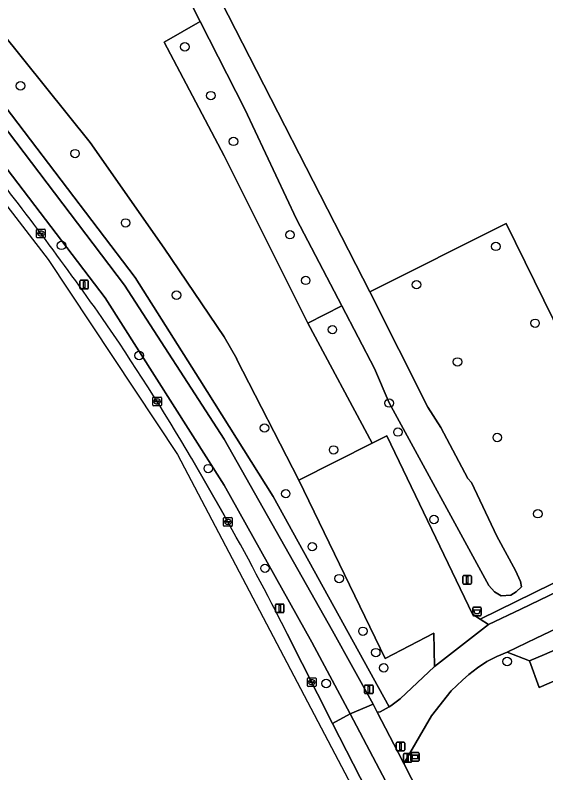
# Model space of a CAD drawing. Extents: x 162722 to 165104, y 384719 to 386284.
# Drawn here: x 163475.8 to 163537.2, y 385121.1 to 385208.7 of the extents above; entities that cross this region are included whole.
import ezdxf

# ---------------------------------------------------------------- set-up
doc = ezdxf.new("R2010")
doc.units = 0
for name, color, linetype in [('IMGEO_Afsluitpaal', 7, 'Continuous'), ('IMGEO_Afvalbak', 7, 'Continuous'), ('IMGEO_Berm_groen', 7, 'Continuous'), ('IMGEO_Boom', 7, 'Continuous'), ('IMGEO_Fietspad_gesloten', 7, 'Continuous'), ('IMGEO_Gemengd_bos', 7, 'Continuous'), ('IMGEO_Grasland_agrarisch', 7, 'Continuous'), ('IMGEO_Groenvoorziening', 7, 'Continuous'), ('IMGEO_Hek', 7, 'Continuous'), ('IMGEO_Kolk', 7, 'Continuous'), ('IMGEO_Lichtmast', 7, 'Continuous'), ('IMGEO_Loofbos', 7, 'Continuous'), ('IMGEO_Parkeervlak_halfverhard', 7, 'Continuous'), ('IMGEO_Rijbaan_lokaal_gesloten', 7, 'Continuous'), ('IMGEO_Straatnaambord', 7, 'Continuous'), ('IMGEO_Verkeersbordpaal', 7, 'Continuous'), ('IMGEO_Voetpad_open', 7, 'Continuous'), ('IMGEO_Waterloop', 7, 'Continuous')]:
    doc.layers.add(name, color=color, linetype=linetype)

msp = doc.modelspace()

# ---------------------------------------------------------------- linework, layer by layer
at = {"layer": 'IMGEO_Afsluitpaal'}
for p, q in [((163520.737, 385122.396), (163520.737, 385123.196)), ((163520.737, 385123.196), (163520.737, 385122.396)), ((163520.837, 385123.296), (163521.627, 385123.296)), ((163521.627, 385123.296), (163520.837, 385123.296)), ((163521.727, 385123.196), (163521.727, 385122.396)), ((163521.727, 385122.396), (163521.727, 385123.196)), ((163521.627, 385122.296), (163520.837, 385122.296)), ((163520.837, 385122.296), (163521.627, 385122.296))]:
    msp.add_line(p, q, dxfattribs=at)
msp.add_lwpolyline([(163521.157, 385123.171), (163521.307, 385123.171), (163521.307, 385122.421), (163521.157, 385122.421), (163521.157, 385123.171)], dxfattribs=at)
for centre, start, end in [((163520.837, 385123.196), 90, 180), ((163520.837, 385123.196), 90, 180), ((163521.627, 385123.196), 0, 90), ((163521.627, 385123.196), 360, 90), ((163520.837, 385122.396), 180, 270), ((163520.837, 385122.396), 180, 270), ((163521.627, 385122.396), 270, 0), ((163521.627, 385122.396), 270, 0)]:
    msp.add_arc(centre, 0.1, start, end, dxfattribs=at)
at = {"layer": 'IMGEO_Afvalbak'}
for p, q in [((163528.76, 385139.324), (163528.76, 385140.124)), ((163528.76, 385140.124), (163528.76, 385139.324)), ((163528.86, 385140.224), (163529.65, 385140.224)), ((163529.65, 385140.224), (163528.86, 385140.224)), ((163529.75, 385140.124), (163529.75, 385139.324)), ((163529.75, 385139.324), (163529.75, 385140.124)), ((163529.65, 385139.224), (163528.86, 385139.224)), ((163528.86, 385139.224), (163529.65, 385139.224))]:
    msp.add_line(p, q, dxfattribs=at)
msp.add_lwpolyline([(163528.903, 385139.938), (163529.607, 385139.938), (163529.458, 385139.468), (163529.052, 385139.468), (163528.903, 385139.938)], dxfattribs=at)
for centre, start, end in [((163528.86, 385140.124), 90, 180), ((163528.86, 385140.124), 90, 180), ((163529.65, 385140.124), 0, 90), ((163529.65, 385140.124), 360, 90), ((163528.86, 385139.324), 180, 270), ((163528.86, 385139.324), 180, 270), ((163529.65, 385139.324), 270, 0), ((163529.65, 385139.324), 270, 0)]:
    msp.add_arc(centre, 0.1, start, end, dxfattribs=at)
at = {"layer": 'IMGEO_Berm_groen'}
for points in [[(163397.87, 385266.735), (163415.16, 385253.444), (163419.271, 385250), (163431.265, 385239.951), (163437.31, 385234.749), (163451.995, 385221.167), (163452.378, 385220.784), (163471.396, 385199.947), (163488.476, 385177.495), (163500, 385159.655), (163512.539, 385137.48), (163517.235, 385129.018), (163517.722, 385128.079), (163518.047, 385128.124), (163519.097, 385128.692), (163505.675, 385153.038), (163497.177, 385166.511), (163489.71, 385178.351), (163472.561, 385200.893), (163464.607, 385210.068), (163450.028, 385225.1), (163438.302, 385235.875), (163416.097, 385254.616), (163390.479, 385274.017)], [(163500, 385154.344), (163486.25, 385176.026), (163469.207, 385198.327), (163450.241, 385219.017)], [(163496.233, 385157.455), (163500, 385150.871)], [(163507.306, 385137.156), (163512.543, 385126.788), (163514.6, 385127.902), (163510.153, 385136.167), (163500, 385154.344)]]:
    msp.add_lwpolyline(points, dxfattribs=at)
for centre, radius, start, end in [((163161.149, 384945.642), 396.811, 35.08983, 38.51165), ((163270.512, 385024.979), 261.725, 30.40879, 34.64135), ((163162.398, 384962.227), 386.732, 26.89309, 29.19549)]:
    msp.add_arc(centre, radius, start, end, dxfattribs=at)
at = {"layer": 'IMGEO_Boom'}
for centre in [(163495.448, 385205.057), (163476.442, 385200.542), (163498.459, 385199.405), (163501.082, 385194.109), (163482.751, 385192.703), (163488.6, 385184.679), (163507.62, 385183.318), (163481.18, 385182.08), (163531.434, 385181.961), (163509.435, 385178.036), (163522.259, 385177.537), (163494.485, 385176.324), (163535.975, 385173.076), (163512.529, 385172.332), (163490.169, 385169.342), (163527.003, 385168.598), (163519.095, 385163.841), (163504.667, 385160.954), (163520.108, 385160.487), (163531.597, 385159.852), (163512.661, 385158.413), (163498.162, 385156.253), (163507.131, 385153.358), (163536.291, 385151.04), (163524.278, 385150.373), (163510.202, 385147.226), (163504.727, 385144.721), (163513.304, 385143.532), (163516.061, 385137.443), (163517.544, 385134.97), (163532.742, 385133.944), (163518.464, 385133.214), (163511.802, 385131.394)]:
    msp.add_circle(centre, 0.489, dxfattribs=at)
at = {"layer": 'IMGEO_Fietspad_gesloten'}
for points in [[(163512.539, 385137.48), (163500, 385159.655), (163488.476, 385177.495), (163471.396, 385199.947), (163452.378, 385220.784), (163451.995, 385221.167), (163437.31, 385234.749), (163431.265, 385239.951), (163419.271, 385250), (163415.16, 385253.444), (163397.87, 385266.735)], [(163450.241, 385219.017), (163469.207, 385198.327), (163486.25, 385176.026), (163500, 385154.344), (163510.153, 385136.167), (163514.6, 385127.902), (163517.235, 385129.018), (163512.539, 385137.48)], [(163533.407, 385097.475), (163520.787, 385122.157), (163520.135, 385123.432), (163517.722, 385128.079), (163517.235, 385129.018), (163514.6, 385127.902), (163518.706, 385120.071)]]:
    msp.add_lwpolyline(points, dxfattribs=at)
at = {"layer": 'IMGEO_Gemengd_bos'}
msp.add_lwpolyline([(163559.746, 385137.091), (163558.104, 385140.325), (163558.09, 385140.319), (163536.449, 385130.919), (163535.347, 385134.02), (163532.752, 385135.036), (163531.557, 385134.536), (163530.411, 385133.932), (163529.323, 385133.227), (163528.303, 385132.428), (163527.58, 385131.764), (163526.285, 385130.536), (163524.002, 385127.64), (163520.787, 385122.157), (163533.407, 385097.475), (163537.658, 385099.535), (163546.185, 385103.775), (163570.454, 385116.149)], close=True, dxfattribs=at)
at = {"layer": 'IMGEO_Grasland_agrarisch'}
msp.add_lwpolyline([(163546.739, 385250), (163533.087, 385277.067), (163531.135, 385283.636), (163525.149, 385280.805), (163525.757, 385279.057), (163499.94, 385265.89), (163476.929, 385254.305), (163497.372, 385214.721), (163495.872, 385213.936), (163497.279, 385211.085), (163498.832, 385211.909), (163516.858, 385176.692), (163532.622, 385184.602), (163548.985, 385151.331), (163549.817, 385151.65), (163586.815, 385170.647)], close=True, dxfattribs=at)
msp.add_lwpolyline([(163439.273, 385241.763), (163448.294, 385233.4), (163461.015, 385221.262), (163467.958, 385214.015), (163474.165, 385206.88), (163484.521, 385193.992), (163493.059, 385181.779), (163500, 385171.494), (163501.474, 385168.972), (163501.432, 385168.948), (163508.658, 385154.922), (163517.137, 385159.192), (163509.685, 385173.094), (163500, 385192.449), (163493.083, 385205.585), (163497.22, 385207.997), (163496.302, 385209.795), (163495.86, 385210.332), (163497.279, 385211.085), (163495.872, 385213.936), (163494.43, 385213.182), (163493.574, 385212.707), (163466.333, 385263.668)], dxfattribs=at)
at = {"layer": 'IMGEO_Groenvoorziening'}
for points in [[(163438.302, 385235.875), (163450.028, 385225.1), (163464.607, 385210.068), (163472.561, 385200.893), (163489.71, 385178.351), (163497.177, 385166.511), (163505.675, 385153.038), (163519.097, 385128.692), (163519.301, 385128.803), (163520.379, 385129.605), (163524.356, 385133.351), (163524.258, 385137.236), (163518.645, 385134.293), (163508.658, 385154.922), (163501.432, 385168.948), (163501.474, 385168.972), (163500, 385171.494), (163493.059, 385181.779), (163484.521, 385193.992), (163474.165, 385206.88), (163467.958, 385214.015), (163461.015, 385221.262), (163448.294, 385233.4), (163439.273, 385241.763)], [(163695.982, 385216.891), (163624.905, 385180.679), (163618.659, 385177.795), (163605.526, 385170.964), (163600.475, 385168.619), (163586.161, 385161.547), (163584.248, 385160.553), (163584.58, 385159.867), (163580.043, 385157.624), (163579.756, 385158.219), (163576.988, 385156.781), (163573.801, 385154.948), (163566.56, 385151.453), (163564.895, 385150.868), (163550.059, 385143.27), (163536.09, 385136.624), (163532.752, 385135.036), (163535.347, 385134.02), (163537.06, 385134.764), (163565.6, 385147.15), (163570.66, 385150.467), (163580.895, 385155.915), (163716.621, 385223.327)]]:
    msp.add_lwpolyline(points, dxfattribs=at)
msp.add_lwpolyline([(163558.16, 385151.5), (163578.212, 385161.424), (163582.764, 385163.624), (163592.073, 385168.566), (163591.714, 385169.294), (163529.636, 385138.824), (163530.582, 385138.208), (163534.324, 385140.011)], close=True, dxfattribs=at)
at = {"layer": 'IMGEO_Hek'}
msp.add_lwpolyline([(163513.629, 385175.073), (163509.685, 385173.094)], dxfattribs=at)
at = {"layer": 'IMGEO_Kolk'}
for p, q in [((163478.303, 385183.028), (163478.303, 385183.88)), ((163478.378, 385183.954), (163479.23, 385183.954)), ((163478.605, 385183.497), (163479.003, 385183.497)), ((163478.791, 385183.734), (163478.816, 385183.734)), ((163479.304, 385183.88), (163479.304, 385183.028)), ((163479.23, 385182.954), (163478.378, 385182.954)), ((163478.562, 385183.448), (163478.562, 385183.46)), ((163479, 385183.411), (163478.602, 385183.411)), ((163478.814, 385183.174), (163478.789, 385183.174)), ((163479.046, 385183.46), (163479.046, 385183.448)), ((163491.738, 385163.612), (163491.738, 385164.464)), ((163491.813, 385164.538), (163492.665, 385164.538)), ((163492.226, 385164.318), (163492.251, 385164.318)), ((163492.739, 385164.464), (163492.739, 385163.612)), ((163492.665, 385163.538), (163491.813, 385163.538)), ((163491.997, 385164.032), (163491.997, 385164.044)), ((163492.435, 385163.995), (163492.037, 385163.995)), ((163492.04, 385164.081), (163492.438, 385164.081)), ((163492.249, 385163.758), (163492.224, 385163.758)), ((163492.481, 385164.044), (163492.481, 385164.032)), ((163499.934, 385149.664), (163499.934, 385150.516)), ((163500.009, 385150.59), (163500.861, 385150.59)), ((163500.422, 385150.37), (163500.447, 385150.37)), ((163500.935, 385150.516), (163500.935, 385149.664)), ((163500.861, 385149.59), (163500.009, 385149.59)), ((163500.193, 385150.084), (163500.193, 385150.096)), ((163500.631, 385150.047), (163500.233, 385150.047)), ((163500.236, 385150.133), (163500.634, 385150.133)), ((163500.445, 385149.81), (163500.42, 385149.81)), ((163500.677, 385150.096), (163500.677, 385150.084)), ((163509.637, 385131.123), (163509.637, 385131.975)), ((163509.712, 385132.049), (163510.564, 385132.049)), ((163510.125, 385131.829), (163510.15, 385131.829)), ((163510.638, 385131.975), (163510.638, 385131.123)), ((163510.564, 385131.049), (163509.712, 385131.049)), ((163509.896, 385131.543), (163509.896, 385131.555)), ((163510.334, 385131.506), (163509.936, 385131.506)), ((163509.939, 385131.592), (163510.337, 385131.592)), ((163510.148, 385131.269), (163510.123, 385131.269)), ((163510.38, 385131.555), (163510.38, 385131.543))]:
    msp.add_line(p, q, dxfattribs=at)
for points in [[(163478.303, 385183.028), (163478.303, 385183.88)], [(163478.378, 385183.954), (163479.23, 385183.954)], [(163479.304, 385183.88), (163479.304, 385183.028)], [(163479.23, 385182.954), (163478.378, 385182.954)], [(163491.738, 385163.612), (163491.738, 385164.464)], [(163491.813, 385164.538), (163492.665, 385164.538)], [(163492.739, 385164.464), (163492.739, 385163.612)], [(163492.665, 385163.538), (163491.813, 385163.538)], [(163499.934, 385149.664), (163499.934, 385150.516)], [(163500.009, 385150.59), (163500.861, 385150.59)], [(163500.935, 385150.516), (163500.935, 385149.664)], [(163500.861, 385149.59), (163500.009, 385149.59)], [(163509.637, 385131.123), (163509.637, 385131.975)], [(163509.712, 385132.049), (163510.564, 385132.049)], [(163510.638, 385131.975), (163510.638, 385131.123)], [(163510.564, 385131.049), (163509.712, 385131.049)]]:
    msp.add_lwpolyline(points, dxfattribs=at)
for centre, radius, start, end in [((163478.38, 385183.878), 0.0765, 91.55205, 178.44795), ((163478.38, 385183.878), 0.0765, 91.55205, 178.44795), ((163478.602, 385183.457), 0.0403, 85.87752, 175.75265), ((163479.007, 385183.459), 0.0386, 1.73085, 96.63898), ((163479.228, 385183.878), 0.0765, 1.55205, 88.44795), ((163479.228, 385183.878), 0.0765, 1.55205, 88.44795), ((163478.38, 385183.03), 0.0765, 181.55205, 268.44795), ((163478.38, 385183.03), 0.0765, 181.55205, 268.44795), ((163478.599, 385183.447), 0.0366, 178.93798, 274.71019), ((163479.003, 385183.454), 0.043, 264.86636, 352.45326), ((163479.228, 385183.03), 0.0765, 271.55205, 358.44795), ((163479.228, 385183.03), 0.0765, 271.55205, 358.44795), ((163491.815, 385164.462), 0.0765, 91.55205, 178.44795), ((163491.815, 385164.462), 0.0765, 91.55205, 178.44795), ((163492.663, 385164.462), 0.0765, 1.55205, 88.44795), ((163492.663, 385164.462), 0.0765, 1.55205, 88.44795), ((163491.815, 385163.614), 0.0765, 181.55205, 268.44795), ((163491.815, 385163.614), 0.0765, 181.55205, 268.44795), ((163492.037, 385164.041), 0.0403, 85.87752, 175.75265), ((163492.034, 385164.031), 0.0366, 178.93798, 274.71019), ((163492.438, 385164.038), 0.043, 264.86636, 352.45326), ((163492.442, 385164.043), 0.0386, 1.73085, 96.63898), ((163492.663, 385163.614), 0.0765, 271.55205, 358.44795), ((163492.663, 385163.614), 0.0765, 271.55205, 358.44795), ((163500.011, 385150.514), 0.0765, 91.55205, 178.44795), ((163500.011, 385150.514), 0.0765, 91.55205, 178.44795), ((163500.859, 385150.514), 0.0765, 1.55205, 88.44795), ((163500.859, 385150.514), 0.0765, 1.55205, 88.44795), ((163500.011, 385149.666), 0.0765, 181.55205, 268.44795), ((163500.011, 385149.666), 0.0765, 181.55205, 268.44795), ((163500.233, 385150.093), 0.0403, 85.87752, 175.75265), ((163500.23, 385150.083), 0.0366, 178.93798, 274.71019), ((163500.634, 385150.09), 0.043, 264.86636, 352.45326), ((163500.638, 385150.095), 0.0386, 1.73085, 96.63898), ((163500.859, 385149.666), 0.0765, 271.55205, 358.44795), ((163500.859, 385149.666), 0.0765, 271.55205, 358.44795), ((163509.714, 385131.973), 0.0765, 91.55205, 178.44795), ((163509.714, 385131.973), 0.0765, 91.55205, 178.44795), ((163510.562, 385131.973), 0.0765, 1.55205, 88.44795), ((163510.562, 385131.973), 0.0765, 1.55205, 88.44795), ((163509.714, 385131.125), 0.0765, 181.55205, 268.44795), ((163509.714, 385131.125), 0.0765, 181.55205, 268.44795), ((163509.936, 385131.552), 0.0403, 85.87752, 175.75265), ((163509.933, 385131.542), 0.0366, 178.93798, 274.71019), ((163510.337, 385131.549), 0.043, 264.86636, 352.45326), ((163510.341, 385131.554), 0.0386, 1.73085, 96.63898), ((163510.562, 385131.125), 0.0765, 271.55205, 358.44795), ((163510.562, 385131.125), 0.0765, 271.55205, 358.44795)]:
    msp.add_arc(centre, radius, start, end, dxfattribs=at)
for centre, major_axis, ratio, start_param, end_param in [((163478.79, 385183.454), (-0.387, 0.002), 0.722429, 4.712389, 7.853982), ((163478.815, 385183.454), (-0.39, 0.002), 0.717154, 1.570796, 4.712389), ((163492.225, 385164.038), (-0.387, 0.002), 0.722429, 4.712389, 7.853982), ((163492.25, 385164.038), (-0.39, 0.002), 0.717154, 1.570796, 4.712389), ((163500.421, 385150.09), (-0.387, 0.002), 0.722429, 4.712389, 7.853982), ((163500.446, 385150.09), (-0.39, 0.002), 0.717154, 1.570796, 4.712389), ((163510.124, 385131.549), (-0.387, 0.002), 0.722429, 4.712389, 7.853982), ((163510.149, 385131.549), (-0.39, 0.002), 0.717154, 1.570796, 4.712389)]:
    msp.add_ellipse(centre, major_axis=major_axis, ratio=ratio, start_param=start_param, end_param=end_param, dxfattribs=at)
at = {"layer": 'IMGEO_Lichtmast'}
for p, q in [((163483.299, 385177.143), (163483.299, 385177.943)), ((163483.299, 385177.943), (163483.299, 385177.143)), ((163483.399, 385178.043), (163484.189, 385178.043)), ((163484.189, 385178.043), (163483.399, 385178.043)), ((163484.289, 385177.943), (163484.289, 385177.143)), ((163484.289, 385177.143), (163484.289, 385177.943)), ((163484.189, 385177.043), (163483.399, 385177.043)), ((163483.399, 385177.043), (163484.189, 385177.043)), ((163506.036, 385140.592), (163506.826, 385140.592)), ((163506.826, 385140.592), (163506.036, 385140.592)), ((163505.936, 385139.692), (163505.936, 385140.492)), ((163505.936, 385140.492), (163505.936, 385139.692)), ((163506.926, 385140.492), (163506.926, 385139.692)), ((163506.926, 385139.692), (163506.926, 385140.492)), ((163506.826, 385139.592), (163506.036, 385139.592)), ((163506.036, 385139.592), (163506.826, 385139.592))]:
    msp.add_line(p, q, dxfattribs=at)
for points in [[(163483.719, 385177.918), (163483.869, 385177.918), (163483.869, 385177.168), (163483.719, 385177.168), (163483.719, 385177.918)], [(163506.356, 385140.467), (163506.506, 385140.467), (163506.506, 385139.717), (163506.356, 385139.717), (163506.356, 385140.467)]]:
    msp.add_lwpolyline(points, dxfattribs=at)
for centre, start, end in [((163483.399, 385177.943), 90, 180), ((163483.399, 385177.943), 90, 180), ((163484.189, 385177.943), 0, 90), ((163484.189, 385177.943), 360, 90), ((163483.399, 385177.143), 180, 270), ((163483.399, 385177.143), 180, 270), ((163484.189, 385177.143), 270, 0), ((163484.189, 385177.143), 270, 0), ((163506.036, 385140.492), 90, 180), ((163506.036, 385140.492), 90, 180), ((163506.826, 385140.492), 0, 90), ((163506.826, 385140.492), 360, 90), ((163506.036, 385139.692), 180, 270), ((163506.036, 385139.692), 180, 270), ((163506.826, 385139.692), 270, 0), ((163506.826, 385139.692), 270, 0)]:
    msp.add_arc(centre, 0.1, start, end, dxfattribs=at)
at = {"layer": 'IMGEO_Loofbos'}
msp.add_lwpolyline([(163497.22, 385207.997), (163493.083, 385205.585), (163500, 385192.449), (163509.685, 385173.094), (163513.629, 385175.073), (163508.382, 385185.128), (163502.415, 385197.824)], close=True, dxfattribs=at)
msp.add_lwpolyline([(163548.985, 385151.331), (163532.622, 385184.602), (163516.858, 385176.692), (163523.558, 385163.381), (163525.083, 385161.006), (163528.189, 385155.095), (163528.635, 385154.641), (163531.561, 385148.452), (163533.724, 385144.472), (163534.279, 385143.191), (163534.385, 385142.583), (163533.803, 385142.001), (163533.168, 385141.604), (163532.056, 385141.525), (163531.263, 385142.001), (163530.642, 385142.718), (163519.086, 385163.872), (163517.41, 385167.828), (163513.629, 385175.073), (163509.685, 385173.094), (163517.137, 385159.192), (163518.832, 385160.045), (163528.743, 385139.405), (163529.636, 385138.824), (163591.714, 385169.294)], dxfattribs=at)
at = {"layer": 'IMGEO_Parkeervlak_halfverhard'}
msp.add_lwpolyline([(163518.832, 385160.045), (163517.137, 385159.192), (163508.658, 385154.922), (163518.645, 385134.293), (163524.258, 385137.236), (163524.356, 385133.351), (163530.582, 385138.208), (163529.636, 385138.824), (163528.743, 385139.405)], close=True, dxfattribs=at)
msp.add_lwpolyline([(163558.16, 385151.5), (163534.324, 385140.011), (163530.582, 385138.208), (163524.356, 385133.351), (163520.379, 385129.605), (163519.301, 385128.803), (163519.097, 385128.692), (163518.047, 385128.124), (163517.722, 385128.079), (163520.135, 385123.432), (163520.787, 385122.157), (163524.002, 385127.64), (163526.285, 385130.536), (163527.58, 385131.764), (163528.303, 385132.428), (163529.323, 385133.227), (163530.411, 385133.932), (163531.557, 385134.536), (163532.752, 385135.036), (163536.09, 385136.624), (163550.059, 385143.27)], dxfattribs=at)
at = {"layer": 'IMGEO_Rijbaan_lokaal_gesloten'}
for points in [[(163453.824, 385213.08), (163452.723, 385211.915), (163456.185, 385208.65), (163468.119, 385195.386), (163479.646, 385180.452), (163494.611, 385157.902), (163512.81, 385123.275), (163519.374, 385110.786), (163534.339, 385081.415), (163536.486, 385077.671)], [(163500, 385150.871), (163496.233, 385157.455)], [(163534.395, 385083.912), (163516.545, 385118.94), (163512.543, 385126.788), (163507.306, 385137.156)]]:
    msp.add_lwpolyline(points, dxfattribs=at)
for centre, radius, start, end in [((163161.149, 384945.642), 396.811, 35.08983, 38.51165), ((163270.512, 385024.979), 261.725, 30.40879, 34.64135), ((163162.398, 384962.227), 386.732, 26.89309, 29.19549)]:
    msp.add_arc(centre, radius, start, end, dxfattribs=at)
at = {"layer": 'IMGEO_Straatnaambord'}
for p, q in [((163521.583, 385122.502), (163521.583, 385123.302)), ((163521.583, 385123.302), (163521.583, 385122.502)), ((163521.683, 385123.402), (163522.473, 385123.402)), ((163522.473, 385123.402), (163521.683, 385123.402)), ((163522.573, 385123.302), (163522.573, 385122.502)), ((163522.573, 385122.502), (163522.573, 385123.302)), ((163522.473, 385122.402), (163521.683, 385122.402)), ((163521.683, 385122.402), (163522.473, 385122.402))]:
    msp.add_line(p, q, dxfattribs=at)
for points in [[(163521.684, 385123.134), (163522.472, 385123.134), (163522.472, 385122.67), (163521.684, 385122.67), (163521.684, 385123.134)], [(163521.749, 385123.069), (163521.749, 385122.735), (163522.407, 385122.735), (163522.407, 385123.069), (163521.749, 385123.069)]]:
    msp.add_lwpolyline(points, dxfattribs=at)
for centre, start, end in [((163521.683, 385123.302), 90, 180), ((163521.683, 385123.302), 90, 180), ((163522.473, 385123.302), 0, 90), ((163522.473, 385123.302), 360, 90), ((163521.683, 385122.502), 180, 270), ((163521.683, 385122.502), 180, 270), ((163522.473, 385122.502), 270, 0), ((163522.473, 385122.502), 270, 0)]:
    msp.add_arc(centre, 0.1, start, end, dxfattribs=at)
at = {"layer": 'IMGEO_Verkeersbordpaal'}
for p, q in [((163527.611, 385142.986), (163527.611, 385143.786)), ((163527.611, 385143.786), (163527.611, 385142.986)), ((163527.711, 385143.886), (163528.501, 385143.886)), ((163528.501, 385143.886), (163527.711, 385143.886)), ((163528.601, 385143.786), (163528.601, 385142.986)), ((163528.601, 385142.986), (163528.601, 385143.786)), ((163528.501, 385142.886), (163527.711, 385142.886)), ((163527.711, 385142.886), (163528.501, 385142.886)), ((163516.235, 385130.321), (163516.235, 385131.121)), ((163516.235, 385131.121), (163516.235, 385130.321)), ((163516.335, 385131.221), (163517.125, 385131.221)), ((163517.125, 385131.221), (163516.335, 385131.221)), ((163517.225, 385131.121), (163517.225, 385130.321)), ((163517.225, 385130.321), (163517.225, 385131.121)), ((163517.125, 385130.221), (163516.335, 385130.221)), ((163516.335, 385130.221), (163517.125, 385130.221)), ((163519.911, 385123.708), (163519.911, 385124.508)), ((163519.911, 385124.508), (163519.911, 385123.708)), ((163520.011, 385124.608), (163520.801, 385124.608)), ((163520.801, 385124.608), (163520.011, 385124.608)), ((163520.901, 385124.508), (163520.901, 385123.708)), ((163520.901, 385123.708), (163520.901, 385124.508)), ((163520.801, 385123.608), (163520.011, 385123.608)), ((163520.011, 385123.608), (163520.801, 385123.608))]:
    msp.add_line(p, q, dxfattribs=at)
for points in [[(163528.031, 385143.761), (163528.181, 385143.761), (163528.181, 385143.011), (163528.031, 385143.011), (163528.031, 385143.761)], [(163516.655, 385131.096), (163516.805, 385131.096), (163516.805, 385130.346), (163516.655, 385130.346), (163516.655, 385131.096)], [(163520.331, 385124.483), (163520.481, 385124.483), (163520.481, 385123.733), (163520.331, 385123.733), (163520.331, 385124.483)]]:
    msp.add_lwpolyline(points, dxfattribs=at)
for centre, start, end in [((163527.711, 385143.786), 90, 180), ((163527.711, 385143.786), 90, 180), ((163528.501, 385143.786), 0, 90), ((163528.501, 385143.786), 360, 90), ((163527.711, 385142.986), 180, 270), ((163527.711, 385142.986), 180, 270), ((163528.501, 385142.986), 270, 0), ((163528.501, 385142.986), 270, 0), ((163516.335, 385131.121), 90, 180), ((163516.335, 385131.121), 90, 180), ((163517.125, 385131.121), 0, 90), ((163517.125, 385131.121), 360, 90), ((163516.335, 385130.321), 180, 270), ((163516.335, 385130.321), 180, 270), ((163517.125, 385130.321), 270, 0), ((163517.125, 385130.321), 270, 0), ((163520.011, 385124.508), 90, 180), ((163520.011, 385124.508), 90, 180), ((163520.801, 385124.508), 0, 90), ((163520.801, 385124.508), 360, 90), ((163520.011, 385123.708), 180, 270), ((163520.011, 385123.708), 180, 270), ((163520.801, 385123.708), 270, 0), ((163520.801, 385123.708), 270, 0)]:
    msp.add_arc(centre, 0.1, start, end, dxfattribs=at)
at = {"layer": 'IMGEO_Voetpad_open'}
msp.add_lwpolyline([(163514.6, 385127.902), (163512.543, 385126.788), (163516.545, 385118.94), (163518.706, 385120.071)], close=True, dxfattribs=at)
at = {"layer": 'IMGEO_Waterloop'}
msp.add_lwpolyline([(163716.621, 385223.327), (163580.895, 385155.915), (163570.66, 385150.467), (163565.6, 385147.15), (163537.06, 385134.764), (163535.347, 385134.02), (163536.449, 385130.919), (163558.09, 385140.319), (163558.104, 385140.325), (163567.284, 385144.313), (163572.284, 385147.71), (163582.606, 385153.065), (163716.137, 385219.455)], dxfattribs=at)
msp.add_lwpolyline([(163498.832, 385211.909), (163497.279, 385211.085), (163495.86, 385210.332), (163496.302, 385209.795), (163497.22, 385207.997), (163502.415, 385197.824), (163508.382, 385185.128), (163513.629, 385175.073), (163517.41, 385167.828), (163519.086, 385163.872), (163530.642, 385142.718), (163531.263, 385142.001), (163532.056, 385141.525), (163533.168, 385141.604), (163533.803, 385142.001), (163534.385, 385142.583), (163534.279, 385143.191), (163533.724, 385144.472), (163531.561, 385148.452), (163528.635, 385154.641), (163528.189, 385155.095), (163525.083, 385161.006), (163523.558, 385163.381), (163516.858, 385176.692)], close=True, dxfattribs=at)

doc.saveas('drawing.dxf')
